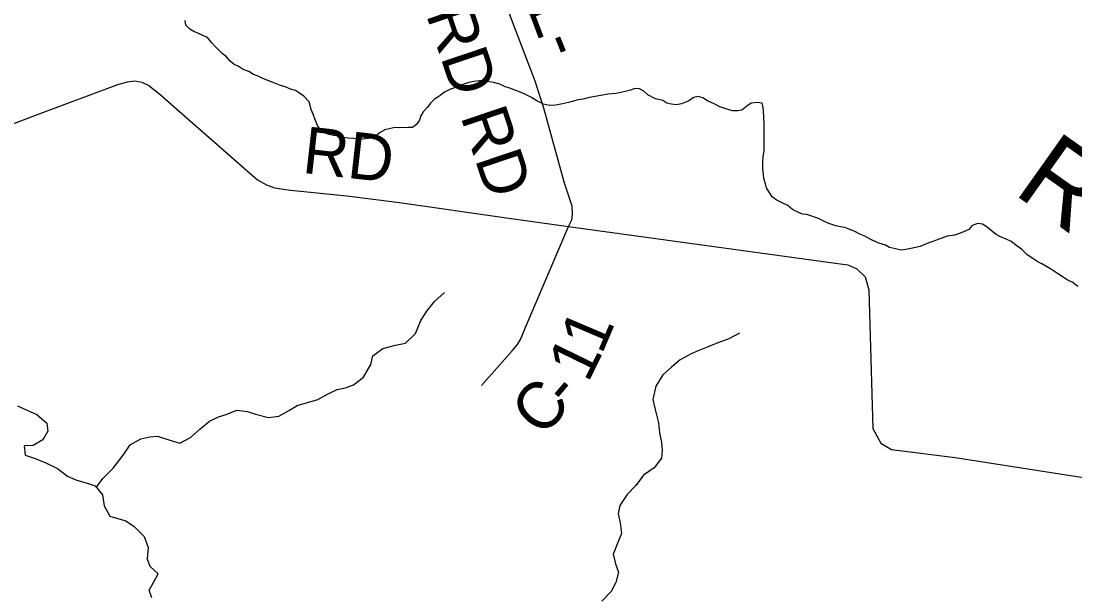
# Model space of a CAD drawing. Extents: x 1310247 to 1664935, y 235267 to 584339.
# Drawn here: x 1517993 to 1524766, y 367963 to 371649 of the extents above; entities that cross this region are included whole.
import ezdxf

# ---------------------------------------------------------------- set-up
doc = ezdxf.new("R2010")
doc.units = 0
for name, color, linetype in [('GM_X_County_Road', 7, 'Continuous'), ('GM_X_County_Road_Text', 7, 'Continuous'), ('GM_X_Major_Lake', 7, 'Continuous'), ('GM_X_Minor_River', 7, 'Continuous'), ('GM_X_Minor_River_Text', 7, 'Continuous')]:
    doc.layers.add(name, color=color, linetype=linetype)

msp = doc.modelspace()

# ---------------------------------------------------------------- linework, layer by layer
at = {"layer": 'GM_X_County_Road'}
for points in [[(1520950.9, 369307.8), (1521148.5, 369530.6), (1521182.5, 369572.8), (1521202.4, 369604.9), (1521232.3, 369677), (1521511, 370330.4), (1521531.9, 370371.8), (1521537.6, 370407.3), (1521534.2, 370460.4), (1521484.9, 370608.2), (1521353.1, 371089.2), (1521296.2, 371262.8), (1521156.7, 371627.1), (1521094.1, 371803.6), (1520980.2, 372131), (1520769.6, 372762.9), (1520598.8, 373303.7), (1519912.8, 375427.2), (1519798.9, 375734.6), (1519750.5, 375828.6), (1519640.9, 375998.9), (1519534.7, 376154.7)], [(1517628.4, 370872.1), (1518098.1, 371049.3), (1518615.5, 371242.9), (1518676.7, 371259.2), (1518722.9, 371265.6), (1518769.2, 371257.8), (1518814, 371236.5), (1518885.2, 371179.5), (1519065.2, 371020.8), (1519511.4, 370630.1), (1519569, 370598.1), (1519622.4, 370578.2), (1519724.2, 370563.3), (1520085.7, 370526.3), (1520424.4, 370483.5), (1521113.3, 370384.6), (1521511, 370330.4), (1523180.7, 370100.2), (1523306.4, 370084.3), (1523363.7, 370058.8), (1523417.8, 370006.3), (1523441.6, 369923.6), (1523467.1, 369031.2), (1523518, 368937.3), (1523586.4, 368897.6), (1523995.2, 368845.1), (1524833.6, 368714.6)]]:
    msp.add_lwpolyline(points, dxfattribs=at)
at = {"layer": 'GM_X_Major_Lake'}
for points in [[(1517968.9, 369177.6), (1518026.5, 369152.4), (1518094, 369123), (1518158.9, 369065.5), (1518163.9, 369015.3), (1518132.7, 368959.8), (1518069.8, 368923), (1518011.7, 368920.1), (1518018.5, 368861.8), (1518084.1, 368838.5), (1518151.6, 368811.1), (1518227, 368775.5), (1518292.1, 368726.1), (1518343.7, 368703), (1518417.3, 368681.5), (1518469.1, 368664.4), (1518515.9, 368605.4), (1518526.5, 368535), (1518563.1, 368468.1), (1518614.9, 368455.1), (1518666.7, 368440), (1518720, 368402.8), (1518782.8, 368339.5), (1518809.3, 368266.8), (1518803.9, 368196.7)], [(1518874, 368098), (1518822.7, 368145.1), (1518803.9, 368196.7)], [(1518833, 367944.2), (1518815.9, 367994.7), (1518846.9, 368046.3), (1518874, 368098)]]:
    msp.add_lwpolyline(points, dxfattribs=at)
at = {"layer": 'GM_X_Minor_River'}
for points in [[(1521718.9, 371170.3), (1521692.6, 371167), (1521636, 371156.6), (1521605.6, 371147.4), (1521571.2, 371142.4), (1521542.9, 371135.2), (1521510.4, 371126), (1521471.9, 371117.1), (1521429.5, 371108.3), (1521389.2, 371107.4), (1521349.2, 371116.6), (1521307.5, 371138), (1521273.9, 371159), (1521230.3, 371180.4), (1521188.5, 371197.7), (1521162.6, 371208.5), (1521134.8, 371219.4), (1521104.8, 371226.3), (1521069, 371243.4), (1521029.1, 371254.6), (1521001.1, 371259.5), (1520957, 371266.8), (1520902.5, 371260.3), (1520870.2, 371255.2), (1520843.8, 371245.9), (1520807.2, 371234.9), (1520778.7, 371219.7), (1520752.3, 371212.4), (1520713.5, 371193.4), (1520676.5, 371164.3), (1520649.9, 371147), (1520625, 371121.5), (1520602.1, 371094), (1520577.2, 371066.6), (1520562.4, 371040.9), (1520553.6, 371013), (1520534.7, 370985.4), (1520508, 370966.1), (1520479.8, 370964.9), (1520425.5, 370964.4), (1520397.3, 370965.2), (1520367, 370960.1), (1520330.6, 370951.1), (1520299.9, 370933.9), (1520273.1, 370912.5), (1520242.5, 370897.3), (1520190, 370890.8), (1520161.8, 370889.6), (1520131.8, 370894.5), (1520089.6, 370897.7), (1520061.6, 370902.6), (1520033.6, 370909.4), (1519999.6, 370914.4), (1519973.6, 370921.2), (1519947.7, 370930), (1519918.1, 370951), (1519898.7, 370977.7), (1519879.8, 371020.5), (1519870.6, 371050.9), (1519857.3, 371081.5), (1519844.6, 371130.1), (1519809.4, 371167.3), (1519781.8, 371186.2), (1519756.1, 371203), (1519724.2, 371212), (1519696.3, 371224.9), (1519660.4, 371236), (1519606.7, 371257.6), (1519568.9, 371270.8), (1519543, 371281.6), (1519517.2, 371294.4), (1519487.3, 371305.4), (1519455.7, 371324.4), (1519419.8, 371337.5), (1519388.3, 371360.5), (1519362.4, 371371.3), (1519336.8, 371392.2), (1519313.4, 371419), (1519285.9, 371441.9), (1519248.7, 371477.2), (1519217.4, 371512.3), (1519190.1, 371543.2), (1519160.3, 371556.2), (1519128.5, 371571.2), (1519102.7, 371582), (1519076.9, 371596.8), (1519051.5, 371623.7), (1519046.3, 371652)], [(1524593.4, 370067.2), (1524553.8, 370090.5), (1524528, 370103.3), (1524494.4, 370124.4), (1524458.8, 370147.6), (1524421.6, 370184.8), (1524394, 370203.8), (1524356.6, 370233), (1524318.8, 370250.2), (1524287, 370263.2), (1524259.3, 370278.1), (1524227.8, 370305.1), (1524202.3, 370326), (1524172.6, 370344.9), (1524140.6, 370349.9), (1524106, 370336.8), (1524083.1, 370311.3), (1524050.5, 370296.2), (1524024.1, 370284.9), (1523991.6, 370273.8), (1523947.1, 370267), (1523890.3, 370248.5), (1523859.7, 370235.3), (1523827.2, 370224.2), (1523800.8, 370214.9), (1523770.3, 370201.7), (1523741.9, 370194.5), (1523711.5, 370187.4), (1523679.2, 370182.3), (1523648.9, 370177.1), (1523612.9, 370186.2), (1523574.9, 370195.3), (1523547.2, 370210.2), (1523505.3, 370223.5), (1523457.6, 370245), (1523416, 370268.3), (1523384.2, 370281.3), (1523346.5, 370300.5), (1523318.6, 370311.4), (1523286.7, 370322.4), (1523258.7, 370327.2), (1523228.7, 370334.1), (1523184.9, 370349.5), (1523155.1, 370362.4), (1523117.4, 370381.6), (1523041.6, 370407.9), (1523015.5, 370408.7), (1522985.7, 370421.6), (1522950, 370438.7), (1522920.5, 370463.7), (1522884.8, 370482.8), (1522845.1, 370502.1), (1522819.4, 370520.9), (1522800.1, 370549.7), (1522782.8, 370578.3), (1522777.5, 370604.6), (1522766.4, 370637.1), (1522763.1, 370663.4), (1522760.2, 370703.7), (1522759.4, 370747.9), (1522762.2, 370778), (1522767.4, 370818.1), (1522768.4, 370854.3), (1522769.3, 370888.4), (1522768.2, 370920.6), (1522769, 370948.8), (1522767.9, 370983), (1522765.5, 371039.4), (1522764.2, 371065.6), (1522763, 371093.7), (1522755.7, 371122.1), (1522725.7, 371127), (1522685.3, 371122.1), (1522656.6, 371102.9), (1522625.7, 371077.6), (1522599.4, 371072.3), (1522565.2, 371073.3), (1522515.3, 371086.8), (1522483.4, 371097.8), (1522447.7, 371117), (1522404, 371136.3), (1522374.4, 371157.3), (1522344.4, 371164.2), (1522316.1, 371159), (1522279.3, 371135.9), (1522236.5, 371117.1), (1522202.2, 371112), (1522172.1, 371114.9), (1522142.1, 371121.8), (1522116.4, 371138.6), (1522070.4, 371150), (1522020.8, 371175.6), (1521995.3, 371198.5), (1521967.6, 371213.3), (1521937.5, 371216.2), (1521909, 371205), (1521874.5, 371195.9), (1521817.8, 371183.5), (1521789.6, 371182.3), (1521763.4, 371179), (1521718.9, 371170.3)], [(1524783.2, 369945.1), (1524751.7, 369970.1), (1524715.9, 369987.3), (1524690.2, 370004.1), (1524652.7, 370027.3), (1524621.1, 370050.3), (1524593.4, 370067.2)], [(1518476.6, 368655), (1518517.9, 368711.3), (1518585.4, 368778.3), (1518649.1, 368861.4), (1518694.4, 368926.8), (1518763.3, 368965.7), (1518819.7, 368978.8), (1518869.9, 368983.9), (1518941.7, 368958.6), (1519013.4, 368937.2), (1519082.3, 368974.1), (1519141.4, 369027.2), (1519204.6, 369078.3), (1519261.3, 369107.4), (1519311.7, 369122.5), (1519380.3, 369149.4), (1519448.4, 369142.2), (1519500.2, 369125.2), (1519582, 369103.7), (1519650.3, 369110.5), (1519717.2, 369149.5), (1519767.9, 369180.7), (1519832.5, 369199.6), (1519901, 369218.4), (1519961.8, 369253.5), (1520024.5, 369282.4), (1520078.8, 369293.5), (1520129.3, 369312.7), (1520192.4, 369361.7), (1520240.1, 369443.1), (1520253.1, 369499), (1520318.2, 369546), (1520398.8, 369566.6), (1520463.2, 369579.5), (1520528.5, 369642.5), (1520562.2, 369726.2), (1520599.4, 369785.7), (1520648.7, 369849), (1520713.9, 369906)], [(1522609.9, 369644), (1522541.1, 369609.1), (1522470.4, 369582.3), (1522401.7, 369555.4), (1522349.2, 369532.3), (1522298.6, 369511.1), (1522227.8, 369474.3), (1522172.7, 369427.1), (1522117.6, 369376), (1522072.2, 369304.6), (1522052.5, 369218.7), (1522067.4, 369154.2), (1522089.9, 369069.6), (1522096.6, 369003.3), (1522109.5, 368943), (1522112.6, 368892.8), (1522109.6, 368840.7), (1522060.4, 368779.4), (1521993.3, 368732.4), (1521944, 368667.1), (1521888.7, 368608), (1521841.3, 368536.6), (1521830.3, 368484.6), (1521843.2, 368426.3), (1521852, 368357.9), (1521822.6, 368288.3), (1521797.3, 368224.5), (1521812.2, 368162.1), (1521831.3, 368109.6)], [(1521831.3, 368109.6), (1521814.3, 368044), (1521785.2, 367984.2), (1521726, 367923)]]:
    msp.add_lwpolyline(points, dxfattribs=at)

# ---------------------------------------------------------------- texts
at = {"layer": 'GM_X_County_Road_Text'}
for s, rotation, p in [('CONCORD RD', 288.62598, (1520116.9, 373108.8)), ('L', 290.66625, (1521245.5, 371734.1)), ('-', 291.90562, (1521327.2, 371517.6)), ('RD', 353.60401, (1519794, 370675.3)), ('1', 67.01064, (1521723.7, 369501.4)), ('1', 64.0232, (1521635.6, 369319.7)), ('C', 48.67437, (1521344.4, 368968.1)), ('-', 49.50658, (1521510.3, 369156.8))]:
    msp.add_text(s, height=300, rotation=rotation, dxfattribs=at).set_placement(p)
at = {"layer": 'GM_X_Minor_River_Text'}
msp.add_text('Run', height=500.02, rotation=324.63295, dxfattribs=at).set_placement((1524361, 370546.3))

doc.saveas('drawing.dxf')
